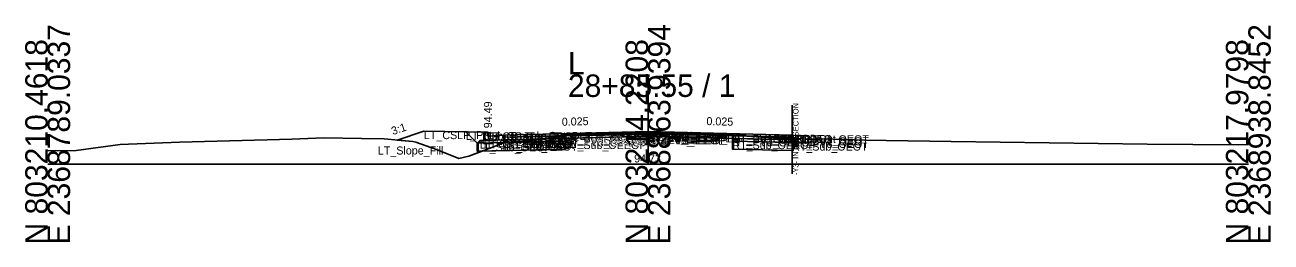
# Model space of a CAD drawing. Extents: x -26 to 8153, y -10 to 9520.
# Drawn here: x 1997.2 to 2152.8, y 1490.3 to 1517.4 of the extents above; entities that cross this region are included whole.
import ezdxf

# ---------------------------------------------------------------- set-up
doc = ezdxf.new("R2010")
doc.units = 0
for name, color, linetype in [('Exist CMT Pavement', 7, 'Continuous'), ('Exist Cross Section Cell', 7, 'Continuous'), ('Exist XS Center Line Elevation Label', 7, 'Continuous'), ('Exist XS Ground Line', 7, 'Continuous'), ('Prop CMT Conc Surface', 7, 'Continuous'), ('Prop CMT Concrete Structures', 7, 'Continuous'), ('Prop CMT Pvmt Course 1', 7, 'Continuous'), ('Prop CMT Pvmt Course 1 CG', 7, 'Continuous'), ('Prop CMT Pvmt Course 1 Wedge', 7, 'Continuous'), ('Prop CMT Pvmt Course 2', 7, 'Continuous'), ('Prop CMT Pvmt Course 2 Wedge', 7, 'Continuous'), ('Prop CMT Pvmt Course 3', 7, 'Continuous'), ('Prop CMT Pvmt Course 3 Wedge', 7, 'Continuous'), ('Prop CMT Pvmt Surface', 7, 'Continuous'), ('Prop CMT Pvmt Wedge Surface 1', 7, 'Continuous'), ('Prop CMT Pvmt Wedge Surface 2', 7, 'Continuous'), ('Prop CMT Pvmt Wedge Surface 3', 7, 'Continuous'), ('Prop CMT Shallow Undercut', 7, 'Continuous'), ('Prop CMT Shallow Undercut Boundary', 7, 'Continuous'), ('Prop CMT Shear Line', 7, 'Continuous'), ('Prop CMT Slope Grass', 7, 'Continuous'), ('Prop CMT Subgrade Earthwork', 7, 'Continuous'), ('Prop XS Earthwork Shape', 7, 'Continuous'), ('Prop XS Hydro Elevations', 7, 'Continuous'), ('Prop XS SE Text', 7, 'Continuous'), ('Prop XS Side Slope Text', 7, 'Continuous'), ('Prop XS Subgrade Earthwork', 7, 'Continuous'), ('Scratch_Level_2', 7, 'Continuous'), ('Scratch_Level_6', 7, 'Continuous')]:
    doc.layers.add(name, color=color, linetype=linetype)

msp = doc.modelspace()

# ---------------------------------------------------------------- linework, layer by layer
at = {"layer": 'Exist CMT Pavement'}
for p, q in [((2064.63, 1503.54), (2072.09, 1503.68)), ((2072.09, 1503.68), (2075.08, 1503.73)), ((2075.08, 1503.73), (2078.71, 1503.72)), ((2078.71, 1503.72), (2085.05, 1503.7)), ((2085.05, 1503.7), (2086.19, 1503.59))]:
    msp.add_line(p, q, dxfattribs=at)
at = {"layer": 'Exist Cross Section Cell'}
for p, q in [((2075, 1500), (2075, 1511.2)), ((2000, 1500), (2075, 1500)), ((2075, 1500), (2150, 1500))]:
    msp.add_line(p, q, dxfattribs=at)
at = {"layer": 'Exist XS Ground Line'}
for p, q in [((2003.57, 1501.71), (2009.04, 1502.47)), ((2009.04, 1502.47), (2016.48, 1502.75)), ((2016.48, 1502.75), (2027.41, 1503.07)), ((2027.41, 1503.07), (2030.49, 1503.12)), ((2030.49, 1503.12), (2034.5, 1503.29)), ((2034.5, 1503.29), (2039.2, 1503.2)), ((2039.2, 1503.2), (2042.02, 1503.18)), ((2042.02, 1503.18), (2045.6, 1502.86)), ((2045.6, 1502.86), (2046.01, 1502.76)), ((2046.01, 1502.76), (2048.59, 1501.86)), ((2052.61, 1501), (2056.89, 1502.65)), ((2056.89, 1502.65), (2064.63, 1503.54)), ((2064.63, 1503.54), (2072.09, 1503.68)), ((2072.09, 1503.68), (2075.08, 1503.73)), ((2075.08, 1503.73), (2078.71, 1503.72)), ((2078.71, 1503.72), (2085.05, 1503.7)), ((2085.05, 1503.7), (2086.19, 1503.59)), ((2086.19, 1503.59), (2089.08, 1503.38)), ((2089.08, 1503.38), (2090.7, 1503.31)), ((2090.7, 1503.31), (2095.62, 1503.15)), ((2095.62, 1503.15), (2096.8, 1503.16)), ((2096.8, 1503.16), (2102.06, 1502.99)), ((2102.06, 1502.99), (2112.86, 1502.85)), ((2112.86, 1502.85), (2137.34, 1502.52)), ((2137.34, 1502.52), (2148.76, 1502.43)), ((2148.76, 1502.43), (2150, 1502.45)), ((2000, 1501.72), (2001.22, 1501.7)), ((2001.22, 1501.7), (2003.57, 1501.71)), ((2048.59, 1501.86), (2051.36, 1500.73)), ((2051.36, 1500.73), (2052.61, 1501))]:
    msp.add_line(p, q, dxfattribs=at)
at = {"layer": 'Prop CMT Conc Surface'}
for points in [[(2055, 1503.49), (2055, 1503.99), (2054.5, 1503.99)], [(2057, 1503.62), (2055, 1503.49)]]:
    msp.add_lwpolyline(points, dxfattribs=at)
at = {"layer": 'Prop CMT Concrete Structures'}
for points in [[(2057, 1503.62), (2055, 1503.49), (2055, 1503.99), (2054.5, 1503.99)], [(2054.5, 1503.99), (2054.5, 1502.98), (2057, 1503.04)], [(2057, 1503.04), (2057, 1503.62)]]:
    msp.add_lwpolyline(points, dxfattribs=at)
at = {"layer": 'Prop CMT Pvmt Course 1'}
for points in [[(2075, 1504.07), (2057, 1503.62)], [(2064.63, 1503.69), (2075, 1503.95)], [(2075, 1503.82), (2075, 1504.07)], [(2075, 1504.07), (2093, 1503.62)], [(2075, 1503.82), (2075, 1504.07)], [(2075, 1503.95), (2075, 1503.82), (2075, 1503.82)], [(2085.54, 1503.68), (2075, 1503.95)], [(2075, 1503.95), (2075, 1503.82), (2075, 1503.82)], [(2057, 1503.62), (2057, 1503.37)], [(2057, 1503.37), (2064.63, 1503.56)], [(2064.63, 1503.56), (2064.63, 1503.69)], [(2085.54, 1503.56), (2085.54, 1503.68)], [(2093, 1503.37), (2085.54, 1503.56)], [(2093, 1503.62), (2093, 1503.37)]]:
    msp.add_lwpolyline(points, dxfattribs=at)
at = {"layer": 'Prop CMT Pvmt Course 1 CG'}
for points in [[(2057, 1503.04), (2054, 1502.96), (2053.66, 1502.62)], [(2053.66, 1502.62), (2057, 1502.71)], [(2057, 1502.71), (2057, 1503.04)]]:
    msp.add_lwpolyline(points, dxfattribs=at)
at = {"layer": 'Prop CMT Pvmt Course 1 Wedge'}
for points in [[(2075, 1503.95), (2064.63, 1503.69)], [(2075, 1503.95), (2085.54, 1503.68)]]:
    msp.add_lwpolyline(points, dxfattribs=at)
at = {"layer": 'Prop CMT Pvmt Course 2'}
for points in [[(2064.63, 1503.56), (2057, 1503.37)], [(2057, 1503.37), (2057, 1503.04)], [(2057, 1503.04), (2064.63, 1503.23)], [(2064.63, 1503.23), (2064.63, 1503.56)], [(2085.54, 1503.23), (2085.54, 1503.56)], [(2085.54, 1503.56), (2093, 1503.37)], [(2093, 1503.04), (2085.54, 1503.23)], [(2093, 1503.37), (2093, 1503.04)]]:
    msp.add_lwpolyline(points, dxfattribs=at)
at = {"layer": 'Prop CMT Pvmt Course 2 Wedge'}
for points in [[(2075, 1503.82), (2064.63, 1503.56)], [(2075, 1503.82), (2085.54, 1503.56)]]:
    msp.add_lwpolyline(points, dxfattribs=at)
at = {"layer": 'Prop CMT Pvmt Course 3'}
for points in [[(2064.63, 1503.23), (2057, 1503.04)], [(2057, 1503.04), (2057, 1502.71)], [(2057, 1502.71), (2064.63, 1502.9)], [(2064.63, 1502.9), (2064.63, 1503.23)], [(2085.54, 1503.23), (2093, 1503.04)], [(2085.54, 1502.89), (2085.54, 1503.23)], [(2093, 1502.71), (2085.54, 1502.89)], [(2093, 1503.04), (2093, 1502.71)]]:
    msp.add_lwpolyline(points, dxfattribs=at)
at = {"layer": 'Prop CMT Pvmt Course 3 Wedge'}
for points in [[(2075, 1503.49), (2064.63, 1503.23)], [(2075, 1503.49), (2085.54, 1503.23)]]:
    msp.add_lwpolyline(points, dxfattribs=at)
at = {"layer": 'Prop CMT Pvmt Surface'}
for points in [[(2075, 1504.07), (2057, 1503.62)], [(2075, 1504.07), (2093, 1503.62), (2093, 1503.24)]]:
    msp.add_lwpolyline(points, dxfattribs=at)
at = {"layer": 'Prop CMT Pvmt Wedge Surface 1'}
for points in [[(2075, 1503.95), (2064.63, 1503.69)], [(2075, 1503.95), (2085.54, 1503.68)], [(2057, 1503.37), (2057, 1503.62)], [(2064.63, 1503.56), (2057, 1503.37)], [(2064.63, 1503.69), (2064.63, 1503.56)], [(2085.54, 1503.68), (2085.54, 1503.56)], [(2085.54, 1503.56), (2093, 1503.37)], [(2093, 1503.37), (2093, 1503.62)]]:
    msp.add_lwpolyline(points, dxfattribs=at)
at = {"layer": 'Prop CMT Pvmt Wedge Surface 2'}
for points in [[(2075, 1503.82), (2057, 1503.37)], [(2057, 1503.37), (2057, 1503.62)], [(2075, 1503.82), (2093, 1503.37)], [(2093, 1503.37), (2093, 1503.62)]]:
    msp.add_lwpolyline(points, dxfattribs=at)
at = {"layer": 'Prop CMT Pvmt Wedge Surface 3'}
for points in [[(2057, 1503.04), (2057, 1503.62)], [(2075, 1503.49), (2057, 1503.04)], [(2075, 1503.49), (2093, 1503.04)], [(2093, 1503.04), (2093, 1503.62)]]:
    msp.add_lwpolyline(points, dxfattribs=at)
at = {"layer": 'Prop CMT Shallow Undercut'}
for p, q in [((2093, 1502.71), (2085.54, 1502.89)), ((2085.54, 1502.89), (2085.54, 1501.89)), ((2093, 1501.71), (2093, 1502.71)), ((2085.54, 1501.89), (2093, 1501.71))]:
    msp.add_line(p, q, dxfattribs=at)
msp.add_lwpolyline([(2056.89, 1502.65), (2057.51, 1502.72), (2064.63, 1502.9), (2064.63, 1501.9), (2054.27, 1501.64)], close=True, dxfattribs=at)
at = {"layer": 'Prop CMT Shallow Undercut Boundary'}
for p, q in [((2053.66, 1502.62), (2064.63, 1502.9)), ((2053.66, 1502.62), (2053.66, 1501.62)), ((2064.63, 1502.9), (2064.63, 1501.9)), ((2085.54, 1502.89), (2085.54, 1501.89)), ((2085.54, 1502.89), (2093, 1502.71)), ((2093, 1502.71), (2093, 1501.71)), ((2053.66, 1501.62), (2064.63, 1501.9)), ((2093, 1501.71), (2085.54, 1501.89))]:
    msp.add_line(p, q, dxfattribs=at)
at = {"layer": 'Prop CMT Shear Line'}
msp.add_line((2093, 1498.8), (2093, 1507.37), dxfattribs=at)
at = {"layer": 'Prop CMT Slope Grass'}
msp.add_lwpolyline([(2054.5, 1503.99), (2047, 1504.14), (2043.67, 1503.03)], dxfattribs=at)
at = {"layer": 'Prop CMT Subgrade Earthwork'}
for points in [[(2057, 1502.71), (2053.66, 1502.62), (2052.25, 1504.04)], [(2064.63, 1502.9), (2057, 1502.71)], [(2064.63, 1502.9), (2064.65, 1503.54)], [(2085.54, 1502.89), (2085.54, 1503.65)], [(2085.54, 1502.89), (2093, 1502.71)]]:
    msp.add_lwpolyline(points, dxfattribs=at)
at = {"layer": 'Prop XS Earthwork Shape'}
for points in [[(2047, 1504.14), (2043.67, 1503.03), (2045.6, 1502.86), (2046.01, 1502.76), (2048.59, 1501.86), (2051.36, 1500.73), (2052.61, 1501), (2054.27, 1501.64), (2053.66, 1501.62), (2053.66, 1502.62), (2052.25, 1504.04)], [(2053.66, 1502.62), (2053.66, 1501.62), (2054.27, 1501.64), (2056.89, 1502.65), (2057.51, 1502.72), (2057, 1502.71)], [(2054.27, 1501.64), (2056.89, 1502.65), (2057.51, 1502.72), (2064.63, 1502.9), (2064.63, 1501.9)], [(2064.63, 1502.9), (2064.65, 1503.54), (2064.63, 1503.54), (2057.51, 1502.72)], [(2085.54, 1502.89), (2093, 1502.71), (2093, 1501.71), (2085.54, 1501.89)], [(2085.54, 1502.89), (2093, 1502.71), (2093, 1501.71), (2085.54, 1501.89)]]:
    msp.add_lwpolyline(points, close=True, dxfattribs=at)
at = {"layer": 'Prop XS Subgrade Earthwork'}
for p, q in [((2053.66, 1502.62), (2064.63, 1502.9)), ((2085.54, 1502.89), (2093, 1502.71))]:
    msp.add_line(p, q, dxfattribs=at)
at = {"layer": 'Scratch_Level_6'}
for p, q in [((2093, 1502.71), (2085.54, 1502.89)), ((2085.54, 1502.89), (2085.54, 1501.89)), ((2093, 1501.71), (2093, 1502.71)), ((2085.54, 1501.89), (2093, 1501.71))]:
    msp.add_line(p, q, dxfattribs=at)
msp.add_lwpolyline([(2056.89, 1502.65), (2057.51, 1502.72), (2064.63, 1502.9), (2064.63, 1501.9), (2054.27, 1501.64)], close=True, dxfattribs=at)

# ---------------------------------------------------------------- texts
at = {"layer": 'Exist Cross Section Cell'}
for s, p in [('E 2368789.0337', (2002.8, 1490)), ('E 2368863.9394', (2077.8, 1490)), ('E 2368938.8452', (2152.8, 1490)), ('N 803210.4618', (2000, 1490)), ('N 803214.2208', (2075, 1490)), ('N 803217.9798', (2150, 1490))]:
    msp.add_text(s, height=2.8, rotation=90, dxfattribs=at).set_placement(p)
for s, p in [('L', (2065, 1511.2)), ('28+85.55 / 1', (2065, 1508.4))]:
    msp.add_text(s, height=2.8, dxfattribs=at).set_placement(p)
at = {"layer": 'Exist XS Center Line Elevation Label'}
msp.add_text('94.73', height=1, dxfattribs=at).set_placement((2073.27, 1500.23))
at = {"layer": 'Prop CMT Shear Line'}
msp.add_text('-Y3- INTERSECTION', height=0.7, rotation=90, dxfattribs=at).set_placement((2093.8, 1498.65))
at = {"layer": 'Prop XS Hydro Elevations'}
msp.add_text('94.49', height=1, rotation=90, dxfattribs=at).set_placement((2055.5, 1504.49))
at = {"layer": 'Prop XS SE Text'}
for rotation, p in [(1.4321, (2064.24, 1504.8)), (358.5679, (2082.29, 1504.89))]:
    msp.add_text('0.025', height=1, rotation=rotation, dxfattribs=at).set_placement(p)
at = {"layer": 'Prop XS Side Slope Text'}
msp.add_text('3:1', height=1, rotation=18.4349, dxfattribs=at).set_placement((2043.13, 1503.64))
at = {"layer": 'Scratch_Level_2'}
for s, p in [('LT_CSLP_Pnt', (2047, 1503.14)), ('LT_Sub_Trench_Out_DLT', (2052.25, 1503.04)), ('LT_CG_Top_BOC', (2054.5, 1502.99)), ('LT_CG_Top_Face', (2055, 1502.99)), ('PV1_PGL', (2075, 1503.07)), ('RT_PV1_IEEOP', (2075, 1502.95)), ('LT_PV1_IEEOP', (2075, 1502.95)), ('LT_Sub_OEOP', (2053.66, 1501.62)), ('LT_CG1_Shelf_Out', (2054, 1501.96)), ('LT_CG_Bot_BOC', (2054.5, 1501.98)), ('LT_CG_Top_Gut', (2055, 1502.49)), ('LT_PV1_OEOT', (2057, 1502.62)), ('LT_PV2_OEOT', (2057, 1502.37)), ('LT_PV3_OEOT', (2057, 1502.04)), ('LT_CG_Bot_IE', (2057, 1502.04)), ('LT_Sub_OEOT', (2057, 1501.71)), ('LT_PV1_OEEOP', (2064.63, 1502.69)), ('LT_PV2_OEEOP', (2064.63, 1502.56)), ('LT_PV_OEEOP_EG', (2064.63, 1502.54)), ('LT_PV3_OEEOP', (2064.63, 1502.23)), ('LT_Sub_OEEOP', (2064.63, 1501.9)), ('LT_PV_Sub_Tie_Out', (2064.65, 1502.54)), ('RT_PV2_IEEOP', (2075, 1502.82)), ('LT_PV2_IEEOP', (2075, 1502.82)), ('PV2_PGL', (2075, 1502.82)), ('RT_PV_IEEOP_EG', (2075, 1502.73)), ('LT_PV_IEEOP_EG', (2075, 1502.73)), ('RT_PV3_IEEOP', (2075, 1502.49)), ('LT_PV3_IEEOP', (2075, 1502.49)), ('RT_PV_Sub_Tie_Out', (2085.52, 1502.65)), ('RT_PV1_OEEOP', (2085.54, 1502.68)), ('RT_PV_OEEOP_EG', (2085.54, 1502.65)), ('RT_PV2_OEEOP', (2085.54, 1502.56)), ('RT_PV3_OEEOP', (2085.54, 1502.23)), ('RT_Sub_OEEOP', (2085.54, 1501.89)), ('RT_PV1_OEOT', (2093, 1502.62)), ('RT_PV2_OEOT', (2093, 1502.37)), ('RT_PV3_OEOT', (2093, 1502.04)), ('RT_Sub_OEOT', (2093, 1501.71)), ('LT_Slope_Fill', (2041.25, 1501.22))]:
    msp.add_text(s, height=1, dxfattribs=at).set_placement(p)

doc.saveas('drawing.dxf')
